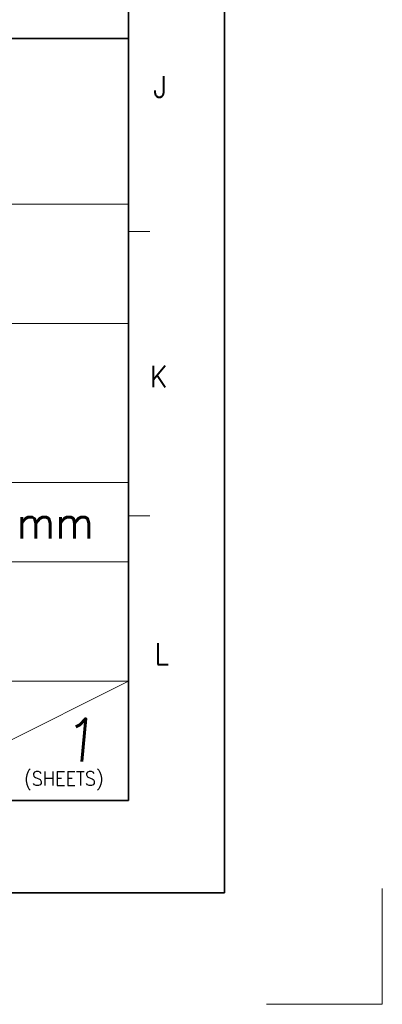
# Model space of a CAD drawing. Header units: millimetres. Extents: x 4497 to 11741, y 5958 to 12619.
# Tile 260 of 424: x 5473 to 5503, y 10616 to 10697. Entities that reach past the tile are written whole.
import ezdxf
from ezdxf.enums import TextEntityAlignment as Align

# ---------------------------------------------------------------- set-up
doc = ezdxf.new("R2010")
doc.units = ezdxf.units.MM
doc.header["$LTSCALE"] = 0.8
doc.linetypes.add('CENTER', pattern=[50.8, 31.75, -6.35, 6.35, -6.35])
doc.layers.get('0').update_dxf_attribs({"linetype": 'CONTINUOUS', "lineweight": 0})
doc.layers.add('1', color=2, linetype='CENTER', lineweight=0)
doc.styles.get("Standard").update_dxf_attribs({"font": 'romans.shx', "width": 0.8, "oblique": 5, "bigfont": 'whgtxt.shx'})

msp = doc.modelspace()

# ---------------------------------------------------------------- linework, layer by layer
at = {"color": 7, "linetype": 'Continuous', "lineweight": 35}
for p, q in [((5481.701, 10632.799), (5481.701, 10914.584)), ((5406.242, 10695.682), (5481.701, 10695.682)), ((5079.252, 10632.799), (5481.701, 10632.799))]:
    msp.add_line(p, q, dxfattribs=at)
at = {"color": 7, "linetype": 'Continuous'}
for p, q in [((5481.701, 10632.799), (5481.701, 10695.682)), ((5406.242, 10682.012), (5481.701, 10682.012)), ((5481.701, 10679.763), (5483.46, 10679.763)), ((5406.242, 10672.169), (5481.701, 10672.169)), ((5406.242, 10659.046), (5481.701, 10659.046)), ((5481.701, 10656.281), (5483.46, 10656.281)), ((5406.242, 10652.484), (5481.701, 10652.484)), ((5406.242, 10642.642), (5481.701, 10642.642)), ((5462.016, 10632.799), (5481.701, 10642.642)), ((5406.242, 10632.799), (5481.701, 10632.799)), ((5406.242, 10632.799), (5481.701, 10632.799)), ((5423.445, 10632.799), (5481.701, 10632.799))]:
    msp.add_line(p, q, dxfattribs=at)
at = {"color": 7, "linetype": 'Continuous', "lineweight": 35}
msp.add_lwpolyline([(5069.597, 10922.191), (5069.597, 10625.191), (5489.597, 10625.191), (5489.597, 10922.191)], close=True, dxfattribs=at)
at = {"layer": '1'}
for p in [(5502.614, 10625.544), (5493.057, 10615.986)]:
    msp.add_line(p, (5502.614, 10615.986), dxfattribs=at)

# ---------------------------------------------------------------- texts
at = {"color": 7, "linetype": 'Continuous', "width": 0.933333}
for s, p in [('J', (5484.301, 10691.691)), ('K', (5484.172, 10667.785)), ('L', (5484.429, 10644.907))]:
    msp.add_text(s, height=1.759, dxfattribs=at).set_placement(p, align=Align.MIDDLE_CENTER)
for s, height, p in [('mm', 2.662, (5472.458, 10657.074)), ('(SHEETS)', 1.1408, (5473.071, 10635.187))]:
    msp.add_text(s, height=height, dxfattribs=at).set_placement(p, align=Align.TOP_LEFT)
at = {"linetype": 'Continuous', "oblique": 5}
msp.add_text('1', height=3.545, dxfattribs=at).set_placement((5476.183, 10636.012))

doc.saveas('drawing.dxf')
